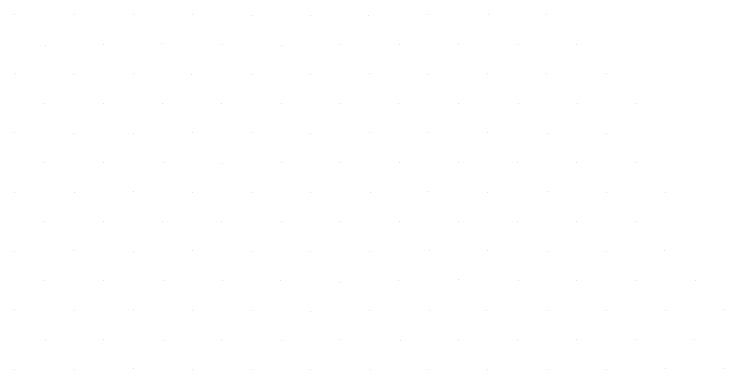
# Model space of a CAD drawing. Extents: x 1602514 to 1609837, y 863887 to 871157.
# Drawn here: x 1605417.3 to 1605587.3, y 868922.4 to 869007.5 of the extents above; entities that cross this region are included whole.
import ezdxf

# ---------------------------------------------------------------- set-up
doc = ezdxf.new("R2010")
doc.units = 0
doc.layers.add('Survey-Spot dirt', color=7, linetype='Continuous')

msp = doc.modelspace()

# ---------------------------------------------------------------- linework, layer by layer
at = {"layer": 'Survey-Spot dirt'}
for p, q in [((1605417.33, 869007.54), (1605417.33, 869007.54)), ((1605417.33, 869007.54), (1605417.33, 869007.54)), ((1605431.59, 869007.47), (1605431.59, 869007.47)), ((1605431.59, 869007.47), (1605431.59, 869007.47)), ((1605445.74, 869007.36), (1605445.74, 869007.36)), ((1605445.74, 869007.36), (1605445.74, 869007.36)), ((1605459.94, 869007.35), (1605459.94, 869007.35)), ((1605459.94, 869007.35), (1605459.94, 869007.35)), ((1605474.14, 869007.34), (1605474.14, 869007.34)), ((1605474.14, 869007.34), (1605474.14, 869007.34)), ((1605488.23, 869007.26), (1605488.23, 869007.26)), ((1605488.23, 869007.26), (1605488.23, 869007.26)), ((1605502.15, 869007.23), (1605502.15, 869007.23)), ((1605502.15, 869007.23), (1605502.15, 869007.23)), ((1605516.52, 869007.36), (1605516.52, 869007.36)), ((1605516.52, 869007.36), (1605516.52, 869007.36)), ((1605530.79, 869007.42), (1605530.79, 869007.42)), ((1605530.79, 869007.42), (1605530.79, 869007.42)), ((1605544.55, 869007.38), (1605544.55, 869007.38)), ((1605544.55, 869007.38), (1605544.55, 869007.38)), ((1605424.72, 869000.12), (1605424.72, 869000.12)), ((1605424.72, 869000.12), (1605424.72, 869000.12)), ((1605438.71, 869000.23), (1605438.71, 869000.23)), ((1605438.71, 869000.23), (1605438.71, 869000.23)), ((1605452.59, 869000.4), (1605452.59, 869000.4)), ((1605452.59, 869000.4), (1605452.59, 869000.4)), ((1605466.99, 869000.33), (1605466.99, 869000.33)), ((1605466.99, 869000.33), (1605466.99, 869000.33)), ((1605481.22, 869000.05), (1605481.22, 869000.05)), ((1605481.22, 869000.05), (1605481.22, 869000.05)), ((1605495.37, 869000.34), (1605495.37, 869000.34)), ((1605495.37, 869000.34), (1605495.37, 869000.34)), ((1605509.35, 869000.39), (1605509.35, 869000.39)), ((1605509.35, 869000.39), (1605509.35, 869000.39)), ((1605523.52, 869000.47), (1605523.52, 869000.47)), ((1605523.52, 869000.47), (1605523.52, 869000.47)), ((1605537.92, 869000.17), (1605537.92, 869000.17)), ((1605537.92, 869000.17), (1605537.92, 869000.17)), ((1605551.87, 869000.34), (1605551.87, 869000.34)), ((1605551.87, 869000.34), (1605551.87, 869000.34)), ((1605417.49, 868993.26), (1605417.49, 868993.26)), ((1605417.49, 868993.26), (1605417.49, 868993.26)), ((1605431.56, 868993.21), (1605431.56, 868993.21)), ((1605431.56, 868993.21), (1605431.56, 868993.21)), ((1605445.73, 868993.28), (1605445.73, 868993.28)), ((1605445.73, 868993.28), (1605445.73, 868993.28)), ((1605459.7, 868993.12), (1605459.7, 868993.12)), ((1605459.7, 868993.12), (1605459.7, 868993.12)), ((1605474.03, 868993.18), (1605474.03, 868993.18)), ((1605474.03, 868993.18), (1605474.03, 868993.18)), ((1605488.2, 868993.19), (1605488.2, 868993.19)), ((1605488.2, 868993.19), (1605488.2, 868993.19)), ((1605502.25, 868993.26), (1605502.25, 868993.26)), ((1605502.25, 868993.26), (1605502.25, 868993.26)), ((1605516.52, 868993.15), (1605516.52, 868993.15)), ((1605516.52, 868993.15), (1605516.52, 868993.15)), ((1605530.63, 868993.22), (1605530.63, 868993.22)), ((1605530.63, 868993.22), (1605530.63, 868993.22)), ((1605544.69, 868993.28), (1605544.69, 868993.28)), ((1605544.69, 868993.28), (1605544.69, 868993.28)), ((1605558.92, 868993.24), (1605558.92, 868993.24)), ((1605558.92, 868993.24), (1605558.92, 868993.24)), ((1605566.04, 868986.26), (1605566.04, 868986.26)), ((1605566.04, 868986.26), (1605566.04, 868986.26)), ((1605424.59, 868986.05), (1605424.59, 868986.05)), ((1605424.59, 868986.05), (1605424.59, 868986.05)), ((1605438.65, 868986.05), (1605438.65, 868986.05)), ((1605438.65, 868986.05), (1605438.65, 868986.05)), ((1605452.73, 868986.09), (1605452.73, 868986.09)), ((1605452.73, 868986.09), (1605452.73, 868986.09)), ((1605466.94, 868986.05), (1605466.94, 868986.05)), ((1605466.94, 868986.05), (1605466.94, 868986.05)), ((1605481.12, 868986.07), (1605481.12, 868986.07)), ((1605481.12, 868986.07), (1605481.12, 868986.07)), ((1605495.36, 868986.19), (1605495.36, 868986.19)), ((1605495.36, 868986.19), (1605495.36, 868986.19)), ((1605509.32, 868986.21), (1605509.32, 868986.21)), ((1605509.32, 868986.21), (1605509.32, 868986.21)), ((1605523.67, 868986.07), (1605523.67, 868986.07)), ((1605523.67, 868986.07), (1605523.67, 868986.07)), ((1605537.83, 868986.14), (1605537.83, 868986.14)), ((1605537.83, 868986.14), (1605537.83, 868986.14)), ((1605551.96, 868986.16), (1605551.96, 868986.16)), ((1605551.96, 868986.16), (1605551.96, 868986.16)), ((1605417.31, 868979.09), (1605417.31, 868979.09)), ((1605417.31, 868979.09), (1605417.31, 868979.09)), ((1605431.53, 868978.97), (1605431.53, 868978.97)), ((1605431.53, 868978.97), (1605431.53, 868978.97)), ((1605445.79, 868979), (1605445.79, 868979)), ((1605445.79, 868979), (1605445.79, 868979)), ((1605459.86, 868979.27), (1605459.86, 868979.27)), ((1605459.86, 868979.27), (1605459.86, 868979.27)), ((1605474.01, 868979.14), (1605474.01, 868979.14)), ((1605474.01, 868979.14), (1605474.01, 868979.14)), ((1605488.19, 868979.01), (1605488.19, 868979.01)), ((1605488.19, 868979.01), (1605488.19, 868979.01)), ((1605502.38, 868979.22), (1605502.38, 868979.22)), ((1605502.38, 868979.22), (1605502.38, 868979.22)), ((1605516.49, 868979.11), (1605516.49, 868979.11)), ((1605516.49, 868979.11), (1605516.49, 868979.11)), ((1605530.59, 868979.18), (1605530.59, 868979.18)), ((1605530.59, 868979.18), (1605530.59, 868979.18)), ((1605544.95, 868978.94), (1605544.95, 868978.94)), ((1605544.95, 868978.94), (1605544.95, 868978.94)), ((1605558.94, 868979.04), (1605558.94, 868979.04)), ((1605558.94, 868979.04), (1605558.94, 868979.04)), ((1605424.41, 868971.92), (1605424.41, 868971.92)), ((1605424.41, 868971.92), (1605424.41, 868971.92)), ((1605438.73, 868972.05), (1605438.73, 868972.05)), ((1605438.73, 868972.05), (1605438.73, 868972.05)), ((1605452.92, 868971.94), (1605452.92, 868971.94)), ((1605452.92, 868971.94), (1605452.92, 868971.94)), ((1605467.02, 868971.83), (1605467.02, 868971.83)), ((1605467.02, 868971.83), (1605467.02, 868971.83)), ((1605481.23, 868971.98), (1605481.23, 868971.98)), ((1605481.23, 868971.98), (1605481.23, 868971.98)), ((1605495.21, 868971.97), (1605495.21, 868971.97)), ((1605495.21, 868971.97), (1605495.21, 868971.97)), ((1605509.48, 868971.95), (1605509.48, 868971.95)), ((1605509.48, 868971.95), (1605509.48, 868971.95)), ((1605523.53, 868971.93), (1605523.53, 868971.93)), ((1605523.53, 868971.93), (1605523.53, 868971.93)), ((1605537.69, 868972.1), (1605537.69, 868972.1)), ((1605537.69, 868972.1), (1605537.69, 868972.1)), ((1605551.88, 868972.03), (1605551.88, 868972.03)), ((1605551.88, 868972.03), (1605551.88, 868972.03)), ((1605566.02, 868972), (1605566.02, 868972)), ((1605566.02, 868972), (1605566.02, 868972)), ((1605417.4, 868964.81), (1605417.4, 868964.81)), ((1605417.4, 868964.81), (1605417.4, 868964.81)), ((1605431.69, 868964.83), (1605431.69, 868964.83)), ((1605431.69, 868964.83), (1605431.69, 868964.83)), ((1605445.72, 868964.97), (1605445.72, 868964.97)), ((1605445.72, 868964.97), (1605445.72, 868964.97)), ((1605459.86, 868964.9), (1605459.86, 868964.9)), ((1605459.86, 868964.9), (1605459.86, 868964.9)), ((1605473.95, 868964.95), (1605473.95, 868964.95)), ((1605473.95, 868964.95), (1605473.95, 868964.95)), ((1605488.23, 868964.9), (1605488.23, 868964.9)), ((1605488.23, 868964.9), (1605488.23, 868964.9)), ((1605502.43, 868964.81), (1605502.43, 868964.81)), ((1605502.43, 868964.81), (1605502.43, 868964.81)), ((1605516.47, 868965.1), (1605516.47, 868965.1)), ((1605516.47, 868965.1), (1605516.47, 868965.1)), ((1605530.59, 868964.93), (1605530.59, 868964.93)), ((1605530.59, 868964.93), (1605530.59, 868964.93)), ((1605544.86, 868965.03), (1605544.86, 868965.03)), ((1605544.86, 868965.03), (1605544.86, 868965.03)), ((1605559.05, 868964.93), (1605559.05, 868964.93)), ((1605559.05, 868964.93), (1605559.05, 868964.93)), ((1605573.18, 868964.74), (1605573.18, 868964.74)), ((1605573.18, 868964.74), (1605573.18, 868964.74)), ((1605424.48, 868957.93), (1605424.48, 868957.93)), ((1605424.48, 868957.93), (1605424.48, 868957.93)), ((1605438.68, 868957.9), (1605438.68, 868957.9)), ((1605438.68, 868957.9), (1605438.68, 868957.9)), ((1605452.84, 868957.81), (1605452.84, 868957.81)), ((1605452.84, 868957.81), (1605452.84, 868957.81)), ((1605466.89, 868957.9), (1605466.89, 868957.9)), ((1605466.89, 868957.9), (1605466.89, 868957.9)), ((1605481.18, 868957.83), (1605481.18, 868957.83)), ((1605481.18, 868957.83), (1605481.18, 868957.83)), ((1605495.38, 868957.96), (1605495.38, 868957.96)), ((1605495.38, 868957.96), (1605495.38, 868957.96)), ((1605509.35, 868957.79), (1605509.35, 868957.79)), ((1605509.35, 868957.79), (1605509.35, 868957.79)), ((1605523.56, 868957.86), (1605523.56, 868957.86)), ((1605523.56, 868957.86), (1605523.56, 868957.86)), ((1605537.75, 868957.87), (1605537.75, 868957.87)), ((1605537.75, 868957.87), (1605537.75, 868957.87)), ((1605551.9, 868957.96), (1605551.9, 868957.96)), ((1605551.9, 868957.96), (1605551.9, 868957.96)), ((1605565.87, 868957.89), (1605565.87, 868957.89)), ((1605565.87, 868957.89), (1605565.87, 868957.89)), ((1605417.42, 868950.64), (1605417.42, 868950.64)), ((1605417.42, 868950.64), (1605417.42, 868950.64)), ((1605431.49, 868950.9), (1605431.49, 868950.9)), ((1605431.49, 868950.9), (1605431.49, 868950.9)), ((1605445.89, 868950.77), (1605445.89, 868950.77)), ((1605445.89, 868950.77), (1605445.89, 868950.77)), ((1605459.86, 868950.93), (1605459.86, 868950.93)), ((1605459.86, 868950.93), (1605459.86, 868950.93)), ((1605474.05, 868950.65), (1605474.05, 868950.65)), ((1605474.05, 868950.65), (1605474.05, 868950.65)), ((1605488.26, 868950.67), (1605488.26, 868950.67)), ((1605488.26, 868950.67), (1605488.26, 868950.67)), ((1605502.39, 868950.64), (1605502.39, 868950.64)), ((1605502.39, 868950.64), (1605502.39, 868950.64)), ((1605516.57, 868950.9), (1605516.57, 868950.9)), ((1605516.57, 868950.9), (1605516.57, 868950.9)), ((1605530.61, 868950.86), (1605530.61, 868950.86)), ((1605530.61, 868950.86), (1605530.61, 868950.86)), ((1605544.76, 868950.77), (1605544.76, 868950.77)), ((1605544.76, 868950.77), (1605544.76, 868950.77)), ((1605559.01, 868950.74), (1605559.01, 868950.74)), ((1605559.01, 868950.74), (1605559.01, 868950.74)), ((1605572.88, 868951), (1605572.88, 868951)), ((1605572.88, 868951), (1605572.88, 868951)), ((1605424.48, 868943.75), (1605424.48, 868943.75)), ((1605424.48, 868943.75), (1605424.48, 868943.75)), ((1605452.93, 868943.81), (1605452.93, 868943.81)), ((1605452.93, 868943.81), (1605452.93, 868943.81)), ((1605467.02, 868943.79), (1605467.02, 868943.79)), ((1605467.02, 868943.79), (1605467.02, 868943.79)), ((1605523.63, 868943.89), (1605523.63, 868943.89)), ((1605523.63, 868943.89), (1605523.63, 868943.89)), ((1605551.81, 868943.78), (1605551.81, 868943.78)), ((1605551.81, 868943.78), (1605551.81, 868943.78)), ((1605565.94, 868943.71), (1605565.94, 868943.71)), ((1605565.94, 868943.71), (1605565.94, 868943.71)), ((1605580.23, 868943.75), (1605580.23, 868943.75)), ((1605580.23, 868943.75), (1605580.23, 868943.75)), ((1605438.54, 868943.66), (1605438.54, 868943.66)), ((1605438.54, 868943.66), (1605438.54, 868943.66)), ((1605480.99, 868943.66), (1605480.99, 868943.66)), ((1605480.99, 868943.66), (1605480.99, 868943.66)), ((1605495.25, 868943.37), (1605495.25, 868943.37)), ((1605495.25, 868943.37), (1605495.25, 868943.37)), ((1605509.29, 868943.64), (1605509.29, 868943.64)), ((1605509.29, 868943.64), (1605509.29, 868943.64)), ((1605537.84, 868943.65), (1605537.84, 868943.65)), ((1605537.84, 868943.65), (1605537.84, 868943.65)), ((1605417.26, 868936.81), (1605417.26, 868936.81)), ((1605417.26, 868936.81), (1605417.26, 868936.81)), ((1605431.67, 868936.67), (1605431.67, 868936.67)), ((1605431.67, 868936.67), (1605431.67, 868936.67)), ((1605445.76, 868936.71), (1605445.76, 868936.71)), ((1605445.76, 868936.71), (1605445.76, 868936.71)), ((1605460.03, 868936.58), (1605460.03, 868936.58)), ((1605460.03, 868936.58), (1605460.03, 868936.58)), ((1605474.04, 868936.66), (1605474.04, 868936.66)), ((1605474.04, 868936.66), (1605474.04, 868936.66)), ((1605488.23, 868936.31), (1605488.23, 868936.31)), ((1605488.23, 868936.31), (1605488.23, 868936.31)), ((1605502.33, 868936.55), (1605502.33, 868936.55)), ((1605502.33, 868936.55), (1605502.33, 868936.55)), ((1605516.61, 868936.69), (1605516.61, 868936.69)), ((1605516.61, 868936.69), (1605516.61, 868936.69)), ((1605530.39, 868936.65), (1605530.39, 868936.65)), ((1605530.39, 868936.65), (1605530.39, 868936.65)), ((1605544.9, 868936.57), (1605544.9, 868936.57)), ((1605544.9, 868936.57), (1605544.9, 868936.57)), ((1605558.98, 868936.55), (1605558.98, 868936.55)), ((1605558.98, 868936.55), (1605558.98, 868936.55)), ((1605573.07, 868936.68), (1605573.07, 868936.68)), ((1605573.07, 868936.68), (1605573.07, 868936.68)), ((1605587.24, 868936.72), (1605587.24, 868936.72)), ((1605587.24, 868936.72), (1605587.24, 868936.72)), ((1605424.73, 868929.47), (1605424.73, 868929.47)), ((1605424.73, 868929.47), (1605424.73, 868929.47)), ((1605438.69, 868929.62), (1605438.69, 868929.62)), ((1605438.69, 868929.62), (1605438.69, 868929.62)), ((1605452.92, 868929.48), (1605452.92, 868929.48)), ((1605452.92, 868929.48), (1605452.92, 868929.48)), ((1605466.97, 868929.55), (1605466.97, 868929.55)), ((1605466.97, 868929.55), (1605466.97, 868929.55)), ((1605481.15, 868929.46), (1605481.15, 868929.46)), ((1605481.15, 868929.46), (1605481.15, 868929.46)), ((1605495.26, 868929.51), (1605495.26, 868929.51)), ((1605495.26, 868929.51), (1605495.26, 868929.51)), ((1605509.66, 868929.41), (1605509.66, 868929.41)), ((1605509.66, 868929.41), (1605509.66, 868929.41)), ((1605523.53, 868929.65), (1605523.53, 868929.65)), ((1605523.53, 868929.65), (1605523.53, 868929.65)), ((1605537.73, 868929.36), (1605537.73, 868929.36)), ((1605537.73, 868929.36), (1605537.73, 868929.36)), ((1605551.85, 868929.55), (1605551.85, 868929.55)), ((1605551.85, 868929.55), (1605551.85, 868929.55)), ((1605566, 868929.56), (1605566, 868929.56)), ((1605566, 868929.56), (1605566, 868929.56)), ((1605580.05, 868929.65), (1605580.05, 868929.65)), ((1605580.05, 868929.65), (1605580.05, 868929.65)), ((1605417.36, 868922.4), (1605417.36, 868922.4)), ((1605417.36, 868922.4), (1605417.36, 868922.4)), ((1605431.73, 868922.39), (1605431.73, 868922.39)), ((1605431.73, 868922.39), (1605431.73, 868922.39)), ((1605445.69, 868922.62), (1605445.69, 868922.62)), ((1605445.69, 868922.62), (1605445.69, 868922.62)), ((1605459.92, 868922.41), (1605459.92, 868922.41)), ((1605459.92, 868922.41), (1605459.92, 868922.41)), ((1605474.16, 868922.53), (1605474.16, 868922.53)), ((1605474.16, 868922.53), (1605474.16, 868922.53)), ((1605488.26, 868922.48), (1605488.26, 868922.48)), ((1605488.26, 868922.48), (1605488.26, 868922.48)), ((1605502.43, 868922.46), (1605502.43, 868922.46)), ((1605502.43, 868922.46), (1605502.43, 868922.46)), ((1605516.5, 868922.45), (1605516.5, 868922.45)), ((1605516.5, 868922.45), (1605516.5, 868922.45)), ((1605530.59, 868922.45), (1605530.59, 868922.45)), ((1605530.59, 868922.45), (1605530.59, 868922.45)), ((1605544.9, 868922.39), (1605544.9, 868922.39)), ((1605544.9, 868922.39), (1605544.9, 868922.39)), ((1605558.98, 868922.37), (1605558.98, 868922.37)), ((1605558.98, 868922.37), (1605558.98, 868922.37)), ((1605573.07, 868922.61), (1605573.07, 868922.61)), ((1605573.07, 868922.61), (1605573.07, 868922.61)), ((1605587.3, 868922.67), (1605587.3, 868922.67)), ((1605587.3, 868922.67), (1605587.3, 868922.67))]:
    msp.add_line(p, q, dxfattribs=at)

doc.saveas('drawing.dxf')
